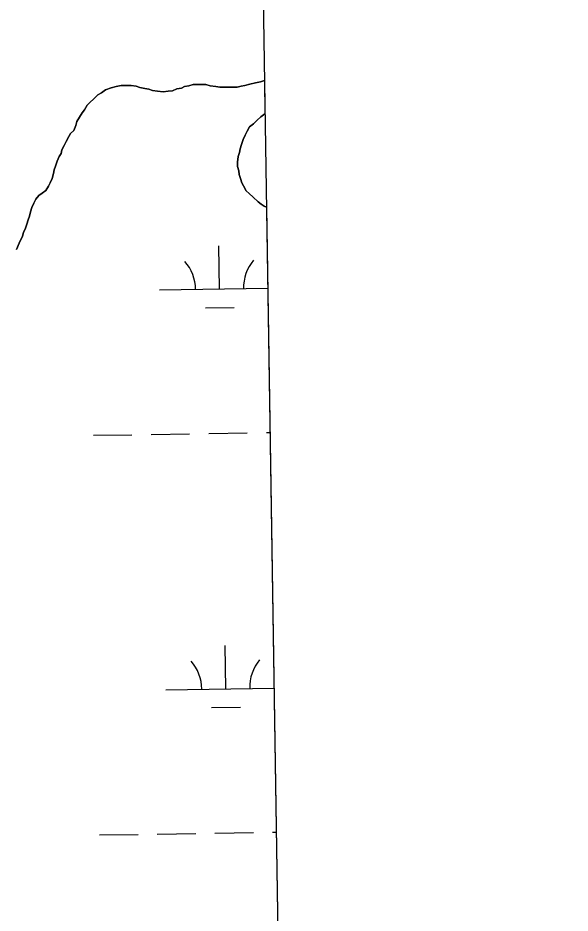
# Model space of a CAD drawing. Extents: x 3823584 to 3861785, y 301729 to 327625.
# Drawn here: x 3859226 to 3859686, y 323007 to 323752 of the extents above; entities that cross this region are included whole.
import ezdxf

# ---------------------------------------------------------------- set-up
doc = ezdxf.new("R2010")
doc.units = 0
for name, color, linetype in [('V-GRID-FRAM', 7, 'Continuous'), ('V-TOPO-SHOR', 7, 'Continuous'), ('V-WETL-SWMP', 7, 'Continuous')]:
    doc.layers.add(name, color=color, linetype=linetype)

msp = doc.modelspace()

# ---------------------------------------------------------------- linework, layer by layer
at = {"layer": 'V-GRID-FRAM'}
msp.add_lwpolyline([(3827552.18, 325335.99), (3859397.29, 325827), (3859685.54, 307646.85), (3827824.57, 307155.59), (3827552.18, 325335.99)], dxfattribs=at)
at = {"layer": 'V-TOPO-SHOR'}
for points in [[(3859431.01, 323699.95), (3859427.81, 323699.05), (3859423.62, 323698.03), (3859418.91, 323697.01), (3859414.72, 323695.98), (3859411.58, 323695.48), (3859408.44, 323694.45), (3859404.25, 323694.47), (3859400.6, 323694.49), (3859396.94, 323694.51), (3859393.8, 323694.53), (3859390.67, 323695.07)], [(3859390.67, 323695.07), (3859385.96, 323695.62), (3859382.31, 323696.68), (3859379.17, 323696.7), (3859375.51, 323696.72), (3859371.85, 323696.74), (3859368.19, 323695.71), (3859364.53, 323695.21), (3859361.9, 323693.66), (3859358.24, 323693.15), (3859354.57, 323691.6), (3859350.91, 323691.1), (3859346.73, 323690.6), (3859342.02, 323691.15), (3859337.84, 323691.7), (3859334.71, 323692.76), (3859331.58, 323693.3), (3859327.4, 323694.36), (3859324.27, 323695.43), (3859320.09, 323695.97), (3859315.39, 323696), (3859311.73, 323696.02), (3859307.54, 323694.99), (3859303.35, 323693.97), (3859298.64, 323692.43), (3859295.49, 323689.83), (3859292.34, 323688.28), (3859288.66, 323684.64), (3859286.03, 323682.04), (3859283.41, 323679.44), (3859281.29, 323675.79), (3859279.19, 323673.19), (3859277.08, 323669.54), (3859274.97, 323665.89), (3859273.91, 323662.76), (3859272.31, 323658.59), (3859269.69, 323655.99)], [(3859432.68, 323594.62), (3859430.91, 323595.52), (3859428.3, 323597.1), (3859425.7, 323599.21), (3859421.54, 323602.89), (3859418.42, 323606.04), (3859415.81, 323608.15), (3859413.75, 323612.34), (3859412.19, 323614.96), (3859411.17, 323618.63), (3859410.14, 323621.77), (3859409.63, 323624.91), (3859408.6, 323628.58), (3859408.62, 323632.23), (3859409.17, 323636.94), (3859410.24, 323640.07), (3859410.78, 323643.2), (3859411.84, 323646.86), (3859413.43, 323651.03), (3859415.02, 323654.68), (3859416.6, 323657.81), (3859418.72, 323661.46), (3859421.87, 323664.05), (3859425.02, 323667.17), (3859428.17, 323669.77), (3859431.32, 323672.37), (3859431.45, 323672.53)], [(3859269.69, 323655.99), (3859268.1, 323653.38), (3859265.99, 323649.21), (3859264.41, 323646.08), (3859262.29, 323642.43), (3859261.75, 323639.3), (3859260.17, 323636.7), (3859258.58, 323633.04), (3859256.99, 323628.87), (3859255.93, 323625.74), (3859255.39, 323622.61), (3859254.32, 323618.43), (3859252.73, 323614.78), (3859251.15, 323612.17), (3859249.04, 323608.52), (3859245.89, 323606.45), (3859243.27, 323604.37), (3859240.64, 323601.25), (3859239.05, 323598.12), (3859237.46, 323594.47), (3859236.4, 323590.82), (3859235.33, 323587.16), (3859234.27, 323584.03), (3859233.2, 323580.38), (3859232.14, 323577.25), (3859230.55, 323573.6), (3859229.49, 323570.47), (3859226.85, 323564.73), (3859224.73, 323559.51)]]:
    msp.add_lwpolyline(points, dxfattribs=at)
at = {"layer": 'V-WETL-SWMP'}
for p, q in [((3859427.81, 323699.05), (3859431.01, 323699.95)), ((3859431.01, 323699.95), (3859431.45, 323672.53)), ((3859295.49, 323689.83), (3859298.64, 323692.43)), ((3859298.64, 323692.43), (3859303.35, 323693.97)), ((3859303.35, 323693.97), (3859307.54, 323695)), ((3859307.54, 323695), (3859311.73, 323696.02)), ((3859311.73, 323696.02), (3859315.39, 323696)), ((3859315.39, 323696), (3859320.09, 323695.97)), ((3859320.09, 323695.97), (3859324.27, 323695.43)), ((3859324.27, 323695.43), (3859327.4, 323694.36)), ((3859327.4, 323694.36), (3859331.58, 323693.3)), ((3859331.58, 323693.3), (3859334.71, 323692.76)), ((3859334.71, 323692.76), (3859337.84, 323691.7)), ((3859354.57, 323691.6), (3859358.24, 323693.15)), ((3859358.24, 323693.15), (3859361.9, 323693.66)), ((3859361.9, 323693.66), (3859364.53, 323695.21)), ((3859364.53, 323695.21), (3859368.19, 323695.71)), ((3859368.19, 323695.71), (3859371.85, 323696.74)), ((3859371.85, 323696.74), (3859375.51, 323696.72)), ((3859375.51, 323696.72), (3859379.17, 323696.7)), ((3859379.17, 323696.7), (3859382.31, 323696.68)), ((3859382.31, 323696.68), (3859385.96, 323695.62)), ((3859385.96, 323695.62), (3859390.67, 323695.07)), ((3859390.67, 323695.07), (3859393.8, 323694.53)), ((3859393.8, 323694.53), (3859396.94, 323694.51)), ((3859396.94, 323694.51), (3859400.6, 323694.49)), ((3859400.6, 323694.49), (3859404.25, 323694.47)), ((3859404.25, 323694.47), (3859408.44, 323694.45)), ((3859408.44, 323694.45), (3859411.58, 323695.48)), ((3859411.58, 323695.48), (3859414.72, 323695.98)), ((3859414.72, 323695.98), (3859418.91, 323697.01)), ((3859418.91, 323697.01), (3859423.62, 323698.03)), ((3859423.62, 323698.03), (3859427.81, 323699.05)), ((3859288.66, 323684.64), (3859292.34, 323688.28)), ((3859292.34, 323688.28), (3859295.49, 323689.83)), ((3859337.84, 323691.7), (3859342.02, 323691.15)), ((3859342.02, 323691.15), (3859346.73, 323690.6)), ((3859346.73, 323690.6), (3859350.91, 323691.1)), ((3859350.91, 323691.1), (3859354.57, 323691.6)), ((3859281.29, 323675.79), (3859283.41, 323679.44)), ((3859283.41, 323679.44), (3859286.03, 323682.04)), ((3859286.03, 323682.04), (3859288.66, 323684.64)), ((3859277.08, 323669.54), (3859279.19, 323673.19)), ((3859279.19, 323673.19), (3859281.29, 323675.79)), ((3859431.32, 323672.37), (3859428.17, 323669.77)), ((3859431.45, 323672.53), (3859431.32, 323672.37)), ((3859272.31, 323658.59), (3859273.91, 323662.76)), ((3859273.91, 323662.76), (3859274.97, 323665.89)), ((3859274.97, 323665.89), (3859277.08, 323669.54)), ((3859421.87, 323664.05), (3859418.72, 323661.46)), ((3859425.02, 323667.17), (3859421.87, 323664.05)), ((3859428.17, 323669.77), (3859425.02, 323667.17)), ((3859268.1, 323653.38), (3859269.69, 323655.99)), ((3859269.69, 323655.99), (3859272.31, 323658.59)), ((3859416.6, 323657.81), (3859415.02, 323654.68)), ((3859418.72, 323661.46), (3859416.6, 323657.81)), ((3859264.41, 323646.08), (3859265.99, 323649.21)), ((3859265.99, 323649.21), (3859268.1, 323653.38)), ((3859413.43, 323651.03), (3859411.84, 323646.86)), ((3859415.02, 323654.68), (3859413.43, 323651.03)), ((3859261.75, 323639.3), (3859262.29, 323642.43)), ((3859262.29, 323642.43), (3859264.41, 323646.08)), ((3859410.24, 323640.07), (3859409.17, 323636.94)), ((3859410.77, 323643.2), (3859410.24, 323640.07)), ((3859411.84, 323646.86), (3859410.77, 323643.2)), ((3859256.99, 323628.87), (3859258.58, 323633.05)), ((3859258.58, 323633.05), (3859260.17, 323636.7)), ((3859260.17, 323636.7), (3859261.75, 323639.3)), ((3859409.17, 323636.94), (3859408.62, 323632.23)), ((3859255.39, 323622.61), (3859255.93, 323625.74)), ((3859255.93, 323625.74), (3859256.99, 323628.87)), ((3859408.62, 323632.23), (3859408.6, 323628.58)), ((3859408.6, 323628.58), (3859409.63, 323624.91)), ((3859252.73, 323614.78), (3859254.32, 323618.43)), ((3859254.32, 323618.43), (3859255.39, 323622.61)), ((3859409.63, 323624.91), (3859410.14, 323621.77)), ((3859410.14, 323621.77), (3859411.17, 323618.63)), ((3859411.17, 323618.63), (3859412.19, 323614.96)), ((3859249.04, 323608.52), (3859251.15, 323612.17)), ((3859251.15, 323612.17), (3859252.73, 323614.78)), ((3859412.19, 323614.96), (3859413.75, 323612.34)), ((3859413.75, 323612.34), (3859415.81, 323608.15)), ((3859240.64, 323601.25), (3859243.27, 323604.37)), ((3859243.27, 323604.37), (3859245.89, 323606.45)), ((3859245.89, 323606.45), (3859249.04, 323608.52)), ((3859415.81, 323608.15), (3859418.42, 323606.04)), ((3859418.42, 323606.04), (3859421.54, 323602.89)), ((3859421.54, 323602.89), (3859425.7, 323599.21)), ((3859237.46, 323594.47), (3859239.05, 323598.12)), ((3859239.05, 323598.12), (3859240.64, 323601.25)), ((3859425.7, 323599.21), (3859428.3, 323597.1)), ((3859428.3, 323597.1), (3859430.91, 323595.52)), ((3859430.91, 323595.52), (3859432.68, 323594.62)), ((3859235.33, 323587.16), (3859236.4, 323590.82)), ((3859236.4, 323590.82), (3859237.46, 323594.47)), ((3859432.68, 323594.62), (3859442.95, 322947.37)), ((3859233.2, 323580.38), (3859234.27, 323584.03)), ((3859234.27, 323584.03), (3859235.33, 323587.16)), ((3859229.49, 323570.47), (3859230.55, 323573.6)), ((3859230.55, 323573.6), (3859232.14, 323577.25)), ((3859232.14, 323577.25), (3859233.2, 323580.38)), ((3859226.85, 323564.73), (3859229.49, 323570.47)), ((3859224.73, 323559.51), (3859226.85, 323564.73)), ((3859393.7, 323526.52), (3859393.14, 323562.51)), ((3859343.7, 323525.74), (3859433.75, 323527.13)), ((3859381.94, 323510.9), (3859405.94, 323511.27)), ((3859288.72, 323404.81), (3859320.71, 323405.3)), ((3859336.71, 323405.55), (3859368.71, 323406.04)), ((3859384.71, 323406.29), (3859416.7, 323406.78)), ((3859432.7, 323407.03), (3859435.66, 323407.08)), ((3859398.83, 323193.88), (3859398.27, 323229.88)), ((3859348.83, 323193.11), (3859439.03, 323194.5)), ((3859387.07, 323178.27), (3859411.06, 323178.64)), ((3859389.84, 323073.66), (3859421.83, 323074.15)), ((3859437.83, 323074.4), (3859440.93, 323074.44)), ((3859293.85, 323072.18), (3859325.84, 323072.67)), ((3859341.84, 323072.92), (3859373.84, 323073.41))]:
    msp.add_line(p, q, dxfattribs=at)
for centre, start, end in [((3859338.45, 323526.14), 0.11154, 41.6552), ((3859448.93, 323527.84), 140.11153, 181.65519), ((3859343.58, 323193.5), 0.11154, 41.6552), ((3859454.06, 323195.21), 140.11153, 181.65519)]:
    msp.add_arc(centre, 35.25, start, end, dxfattribs=at)

doc.saveas('drawing.dxf')
